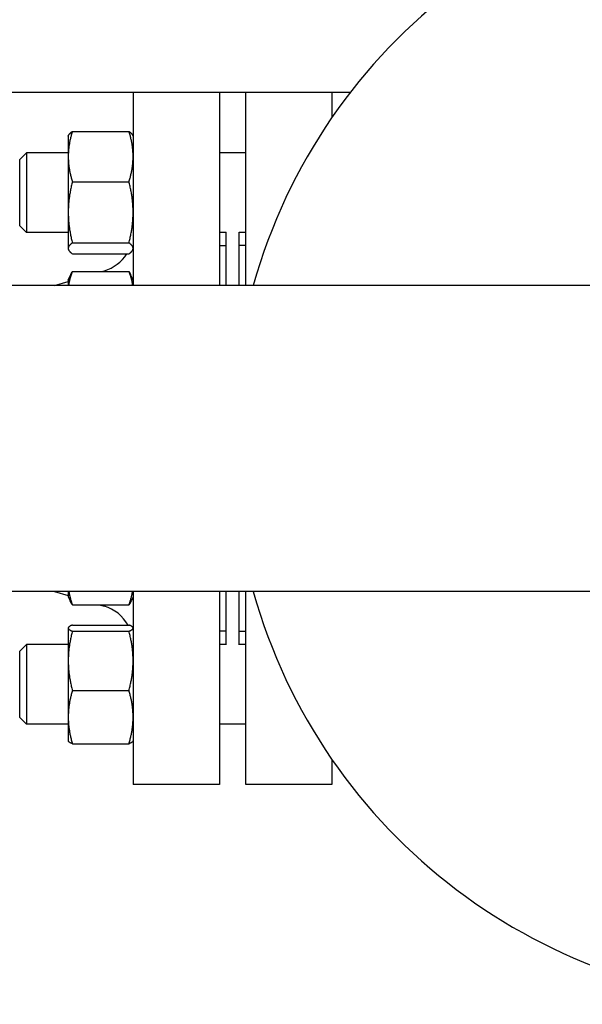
# Model space of a CAD drawing. Header units: inches. Extents: x 24 to 1128, y -69 to 748.
# Tile 651 of 656: x 639 to 644, y 676 to 686. Entities that reach past the tile are written whole.
import ezdxf

# ---------------------------------------------------------------- set-up
doc = ezdxf.new("R2010")
doc.units = ezdxf.units.IN
doc.header["$LTSCALE"] = 32
doc.header["$MEASUREMENT"] = 0
doc.layers.add('Visible (ANSI)', color=7, linetype='Continuous', lineweight=30)

msp = doc.modelspace()

# ---------------------------------------------------------------- linework, layer by layer
at = {"layer": 'Visible (ANSI)'}
for p, q in [((642.08007, 684.91853), (634.64463, 684.91853)), ((640.04063, 684.91853), (640.04063, 683.10603)), ((640.85063, 684.91853), (640.85063, 683.10603)), ((641.09813, 683.10603), (641.09813, 684.91853)), ((641.90813, 684.91853), (641.90813, 684.68295)), ((639.43163, 684.50923), (639.43516, 684.51679)), ((639.46994, 684.55297), (640.00233, 684.55297)), ((640.04063, 684.50923), (640.03711, 684.51679)), ((639.43163, 684.50923), (639.43163, 684.31679)), ((638.97563, 684.29073), (639.03813, 684.35323)), ((639.03813, 684.35323), (639.03813, 683.60323)), ((639.43163, 684.35323), (639.03813, 684.35323)), ((641.09813, 684.35323), (640.85063, 684.35323)), ((638.97563, 683.66573), (638.97563, 684.29073)), ((639.43163, 684.31679), (639.43163, 683.79325)), ((639.46994, 684.08061), (640.00233, 684.08061)), ((639.43163, 683.79325), (639.43163, 683.45468)), ((638.97563, 683.66573), (639.03813, 683.60323)), ((639.43163, 683.60323), (639.03813, 683.60323)), ((640.91563, 683.60323), (640.85063, 683.60323)), ((640.91563, 683.10603), (640.91563, 683.6081)), ((641.03563, 683.10603), (641.03563, 683.6081)), ((641.09813, 683.60323), (641.03563, 683.60323)), ((639.46994, 683.50588), (640.00233, 683.50588)), ((639.43163, 683.45468), (639.43163, 683.44723)), ((639.43163, 683.44723), (639.43516, 683.43967)), ((640.04063, 683.44723), (640.03711, 683.43967)), ((640.91063, 683.47853), (640.85063, 683.47853)), ((640.91063, 683.47853), (640.91063, 683.10603)), ((641.09813, 683.48103), (641.03563, 683.48103)), ((639.46994, 683.40349), (640.00233, 683.40349)), ((640.91063, 683.35853), (640.91563, 683.35853)), ((639.46994, 683.23568), (640.00233, 683.23568)), ((639.74191, 683.23568), (639.77144, 683.24436)), ((639.30108, 683.10603), (639.43163, 683.14442)), ((639.43163, 683.15624), (639.45638, 683.2093)), ((639.43163, 683.15624), (639.43163, 683.10603)), ((640.04063, 683.15624), (640.01589, 683.2093)), ((673.01676, 683.10603), (636.17951, 683.10603)), ((673.01676, 680.23103), (636.17951, 680.23103)), ((639.30108, 680.23103), (639.43163, 680.19263)), ((639.43163, 680.23103), (639.43163, 680.18082)), ((639.43163, 680.18082), (639.44818, 680.14534)), ((640.04063, 680.18082), (640.02409, 680.14534)), ((640.04063, 680.23103), (640.04063, 678.41853)), ((640.85063, 680.23103), (640.85063, 678.41853)), ((640.91063, 680.23103), (640.91063, 679.85853)), ((640.91563, 679.72896), (640.91563, 680.23103)), ((641.03563, 679.72896), (641.03563, 680.23103)), ((641.09813, 678.41853), (641.09813, 680.23103)), ((639.46994, 680.10728), (640.00233, 680.10728)), ((639.72185, 680.10728), (639.77144, 680.0927)), ((639.43163, 679.88983), (639.43273, 679.89219)), ((639.46994, 679.91627), (640.00233, 679.91627)), ((640.04063, 679.88983), (640.03953, 679.89219)), ((640.91063, 679.97853), (640.91563, 679.97853)), ((639.43163, 679.88983), (639.43163, 679.88749)), ((639.43163, 679.88749), (639.43163, 679.57998)), ((639.46994, 679.8587), (640.00233, 679.8587)), ((640.91063, 679.85853), (640.85063, 679.85853)), ((641.09813, 679.85603), (641.03563, 679.85603)), ((638.97563, 679.67133), (639.03813, 679.73383)), ((639.03813, 679.73383), (639.03813, 678.98383)), ((639.43163, 679.73383), (639.03813, 679.73383)), ((640.91563, 679.73383), (640.85063, 679.73383)), ((641.09813, 679.73383), (641.03563, 679.73383)), ((638.97563, 679.04633), (638.97563, 679.67133)), ((639.43163, 679.57998), (639.43163, 679.05133)), ((639.46994, 679.30126), (640.00233, 679.30126)), ((638.97563, 679.04633), (639.03813, 678.98383)), ((639.43163, 678.98383), (639.03813, 678.98383)), ((639.43163, 679.05133), (639.43163, 678.82783)), ((641.09813, 678.98383), (640.85063, 678.98383)), ((639.43163, 678.82783), (639.43273, 678.82547)), ((639.46994, 678.80139), (640.00233, 678.80139)), ((640.04063, 678.82783), (640.03953, 678.82547)), ((641.90813, 678.65411), (641.90813, 678.41853)), ((640.85063, 678.41853), (640.04063, 678.41853)), ((641.90813, 678.41853), (641.09813, 678.41853))]:
    msp.add_line(p, q, dxfattribs=at)
for centre, radius, start, end in [((646.28563, 681.66853), 5.315, 15.691698, 164.308302), ((639.66563, 683.60412), 0.375, 286.38845, 327.654619), ((646.28563, 681.66853), 5.315, 195.691698, 344.308302), ((639.66563, 679.73294), 0.375, 29.267853, 73.61155)]:
    msp.add_arc(centre, radius, start, end, dxfattribs=at)
for points, weights in [([(639.46994, 684.55297), (639.43163, 684.4264), (639.43163, 684.31679)], [1, 1.0379548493, 1]), ([(639.43516, 684.51679), (639.44305, 684.53371), (639.46994, 684.55297)], [1.01611555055, 1.02634702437, 1]), ([(640.00233, 684.55297), (640.02922, 684.53371), (640.03711, 684.51679)], [1, 1.02634702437, 1.01611555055]), ([(640.04063, 684.31679), (640.04063, 684.4264), (640.00233, 684.55297)], [1, 1.0379548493, 1]), ([(639.43163, 684.31679), (639.43163, 684.20718), (639.46994, 684.08061)], [1, 1.0379548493, 1]), ([(640.00233, 684.08061), (640.04063, 684.20718), (640.04063, 684.31679)], [1, 1.0379548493, 1]), ([(639.46994, 684.08061), (639.43163, 683.92661), (639.43163, 683.79325)], [1, 1.0379548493, 1]), ([(640.04063, 683.79325), (640.04063, 683.92661), (640.00233, 684.08061)], [1, 1.0379548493, 1]), ([(639.43163, 683.79325), (639.43163, 683.65988), (639.46994, 683.50588)], [1, 1.0379548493, 1]), ([(640.00233, 683.50588), (640.04063, 683.65988), (640.04063, 683.79325)], [1, 1.0379548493, 1]), ([(639.46994, 683.50588), (639.43163, 683.47844), (639.43163, 683.45468)], [1, 1.0379548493, 1]), ([(640.04063, 683.45468), (640.04063, 683.47844), (640.00233, 683.50588)], [1, 1.0379548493, 1]), ([(639.43163, 683.45468), (639.43163, 683.43093), (639.46994, 683.40349)], [1, 1.0379548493, 1]), ([(640.00233, 683.40349), (640.04063, 683.43093), (640.04063, 683.45468)], [1, 1.0379548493, 1]), ([(639.46994, 683.23568), (639.44212, 683.16659), (639.43462, 683.10603)], [1, 1.02727863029, 1.0153462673]), ([(639.45638, 683.2093), (639.46238, 683.22217), (639.46994, 683.23568)], [1.01175569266, 1.00727059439, 1]), ([(640.03765, 683.10603), (640.03014, 683.16659), (640.00233, 683.23568)], [1.0153462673, 1.02727863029, 1]), ([(640.00233, 683.23568), (640.00989, 683.22217), (640.01589, 683.2093)], [1, 1.00727059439, 1.01175569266]), ([(639.43713, 680.23103), (639.44594, 680.17292), (639.46994, 680.10728)], [1.01792290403, 1.02345091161, 1]), ([(640.00233, 680.10728), (640.02633, 680.17292), (640.03514, 680.23103)], [1, 1.02345091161, 1.01792290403]), ([(639.46994, 680.10728), (639.4567, 680.12706), (639.44818, 680.14534)], [1, 1.01279805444, 1.01696531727]), ([(640.02409, 680.14534), (640.01556, 680.12706), (640.00233, 680.10728)], [1.01696531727, 1.01279805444, 1]), ([(639.46994, 679.91627), (639.43163, 679.90084), (639.43163, 679.88749)], [1, 1.0379548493, 1]), ([(640.04063, 679.88749), (640.04063, 679.90084), (640.00233, 679.91627)], [1, 1.0379548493, 1]), ([(639.43163, 679.88749), (639.43163, 679.87413), (639.46994, 679.8587)], [1, 1.0379548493, 1]), ([(639.46994, 679.8587), (639.43163, 679.70934), (639.43163, 679.57998)], [1, 1.0379548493, 1]), ([(640.00233, 679.8587), (640.04063, 679.87413), (640.04063, 679.88749)], [1, 1.0379548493, 1]), ([(640.04063, 679.57998), (640.04063, 679.70934), (640.00233, 679.8587)], [1, 1.0379548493, 1]), ([(639.43163, 679.57998), (639.43163, 679.45063), (639.46994, 679.30126)], [1, 1.0379548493, 1]), ([(640.00233, 679.30126), (640.04063, 679.45063), (640.04063, 679.57998)], [1, 1.0379548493, 1]), ([(639.46994, 679.30126), (639.43163, 679.16732), (639.43163, 679.05133)], [1, 1.0379548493, 1]), ([(640.04063, 679.05133), (640.04063, 679.16732), (640.00233, 679.30126)], [1, 1.0379548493, 1]), ([(639.43163, 679.05133), (639.43163, 678.93533), (639.46994, 678.80139)], [1, 1.0379548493, 1]), ([(640.00233, 678.80139), (640.04063, 678.93533), (640.04063, 679.05133)], [1, 1.0379548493, 1]), ([(639.46994, 678.80139), (639.43796, 678.81427), (639.43273, 678.82547)], [1, 1.0314924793, 1.01072411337]), ([(640.03953, 678.82547), (640.03431, 678.81427), (640.00233, 678.80139)], [1.01072411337, 1.0314924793, 1])]:
    msp.add_rational_spline(points, weights, degree=2, dxfattribs=at)

doc.saveas('drawing.dxf')
